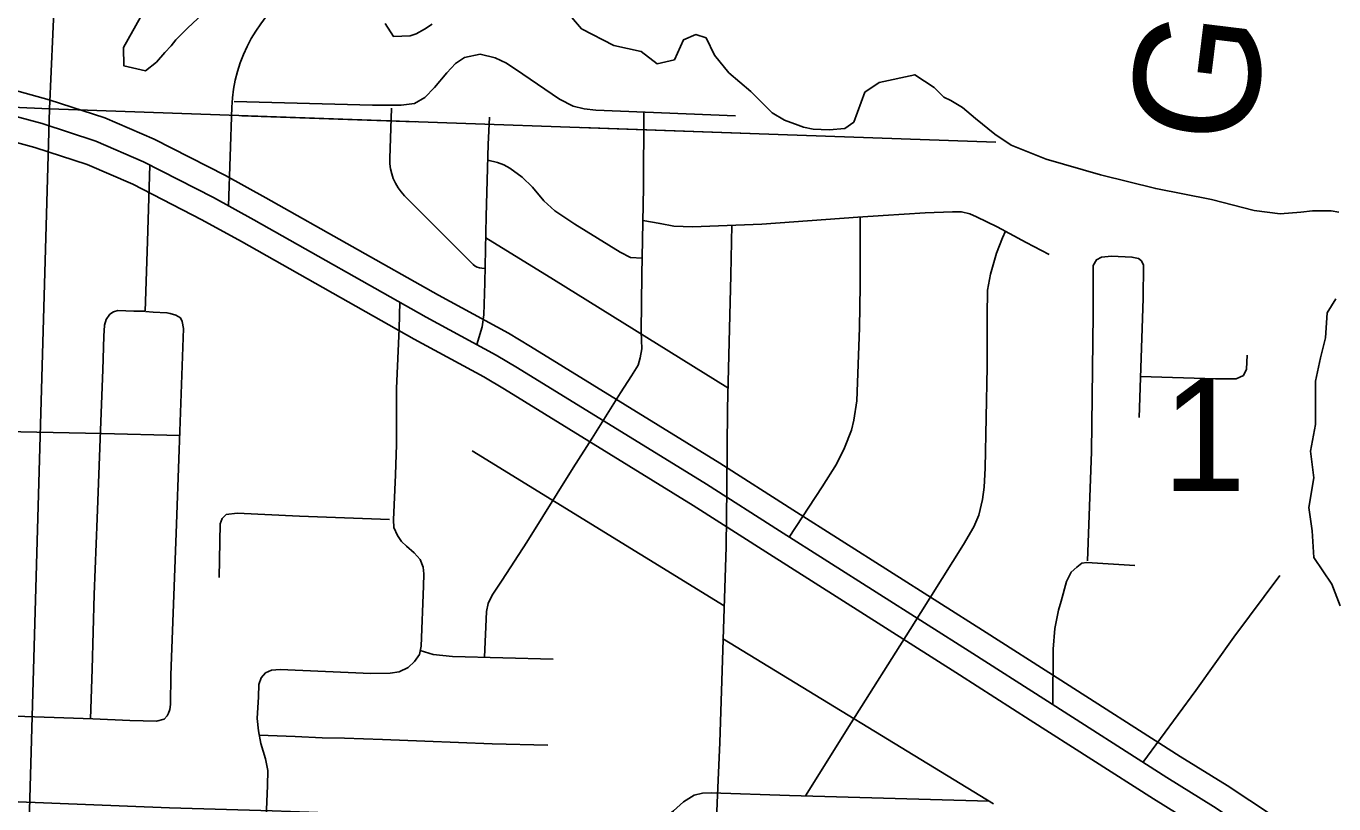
# Model space of a CAD drawing. Extents: x 1219626 to 1426462, y 456797 to 752399.
# Drawn here: x 1302480 to 1307707, y 530347 to 533458 of the extents above; entities that cross this region are included whole.
import ezdxf

# ---------------------------------------------------------------- set-up
doc = ezdxf.new("R2010")
doc.units = 0
for name, color, linetype in [('Lakes and Ponds', 7, 'Continuous'), ('Local Roads Paved', 7, 'Continuous'), ('Masks', 7, 'Continuous'), ('Narrow River Creek and Branch and Slough Text', 7, 'Continuous'), ('Section Lines', 7, 'Continuous'), ('Section Numbers', 7, 'Continuous'), ('State Route Divided Highway Outline and Fill', 7, 'Continuous'), ('State Routes Highway Center Lines', 7, 'Continuous')]:
    doc.layers.add(name, color=color, linetype=linetype)

msp = doc.modelspace()

# ---------------------------------------------------------------- linework, layer by layer
at = {"layer": 'Lakes and Ponds'}
for points in [[(1302937.3, 533493.4), (1302869.2, 533372.2), (1302870.4, 533298.9), (1302957, 533279.2), (1303000.4, 533314.1), (1303034.5, 533352), (1303059.7, 533379.7), (1303078.7, 533402.5), (1303125.4, 533449.2), (1303227.6, 533545.2)], [(1304637.2, 533520.3), (1304699.3, 533447.7), (1304828.9, 533380.3), (1304937.7, 533357), (1305002.5, 533307.7), (1305071.1, 533323.3), (1305107.4, 533403.6), (1305156.6, 533424.4), (1305198.1, 533411.4), (1305231.8, 533341.4), (1305288.8, 533271.4), (1305376.9, 533196.2), (1305462.4, 533110.7), (1305511.6, 533082.2), (1305566, 533061.4), (1305586.7, 533053.7), (1305625.6, 533045.9), (1305690.3, 533043.3), (1305752.5, 533048.5), (1305788.8, 533074.4), (1305832.8, 533193.7), (1305889.8, 533232.5), (1306032.3, 533263.6), (1306109, 533212.8), (1306147.9, 533173.9), (1306176.4, 533161), (1306223, 533132.5), (1306274.8, 533088.4), (1306352.6, 533026.2), (1306417.3, 532982.1), (1306557.2, 532925.1), (1306774.9, 532862.9), (1306995.1, 532808.4), (1307217.9, 532764.4), (1307388.9, 532720.3), (1307493.2, 532707.3), (1307574.8, 532713.2), (1307621.4, 532719), (1307697.2, 532719), (1307726.8, 532713.9)], [(1303914.3, 533468.4), (1303948, 533416.6), (1304015.4, 533419.2), (1304038.7, 533427), (1304072.4, 533445.1), (1304103.5, 533465.8)], [(1307715, 532366.7), (1307680, 532310.7), (1307673.3, 532210.9), (1307653.3, 532131), (1307633.4, 532037.8), (1307633.4, 531957.9), (1307633.4, 531864.6), (1307613.4, 531758.1), (1307626.7, 531651.6), (1307606.8, 531531.7), (1307620.1, 531438.5), (1307626.7, 531332), (1307699.9, 531225.4), (1307733.2, 531138.9)]]:
    msp.add_lwpolyline(points, dxfattribs=at)
at = {"layer": 'Local Roads Paved'}
for p, q in [((1303288.3, 532739.3), (1303302.1, 533134.1)), ((1303288.3, 532739.3), (1303302.1, 533134.1)), ((1303940.9, 533129.5), (1303933.8, 532928)), ((1303992.2, 532779.7), (1304267.4, 532504.2)), ((1304301, 532489.5), (1304314.5, 532489)), ((1304262.2, 531759.1), (1305270.5, 531139.2)), ((1306347.4, 530346.8), (1305263.4, 531007.8))]:
    msp.add_line(p, q, dxfattribs=at)
for points in [[(1303312, 533156.5), (1303864.1, 533142), (1303979.1, 533142), (1304032.3, 533148.8), (1304073.9, 533173), (1304112.6, 533212.6), (1304161.9, 533271.6), (1304196.7, 533308.3), (1304232.5, 533332.5), (1304295.3, 533345.1), (1304354.3, 533331.5), (1304399.7, 533310.3), (1304465.5, 533265.8), (1304611.5, 533165.2), (1304666.6, 533138.2), (1304711.1, 533126.6), (1304757.5, 533121.7), (1305315.4, 533098.5)], [(1304949.2, 533113.8), (1304947.7, 532814.1), (1304941.4, 532463.6), (1304938, 532235.9), (1304940.5, 532166.8), (1304934.2, 532131), (1304926, 532102), (1304900.3, 532059), (1304855.9, 531991.3), (1304742.2, 531809.5), (1304666.8, 531691.1), (1304481.2, 531393.8), (1304382.6, 531241), (1304342.4, 531181.5), (1304327, 531147.7), (1304320.2, 531115.8), (1304312.7, 530933.2)], [(1304281.3, 532184.1), (1304303, 532254.4), (1304308.8, 532303.7), (1304313.2, 532430.4), (1304319, 532698.2), (1304326.7, 532984.9), (1304331.6, 533093.7)], [(1302974.5, 532902.4), (1302964.8, 532595.9), (1302954.9, 532317.3)], [(1304325, 532921.9), (1304363.5, 532912.4), (1304389.6, 532903.7), (1304412.8, 532889.2), (1304462.1, 532853.9), (1304503.7, 532813.3), (1304549.6, 532759.1), (1304593.6, 532719.5), (1304673.8, 532665.8), (1304854.2, 532553.2), (1304896.2, 532532.9), (1304942.6, 532529.8)], [(1304945.3, 532680.7), (1305014.2, 532667.8), (1305069.3, 532658.1), (1305143.8, 532655.2), (1305420.8, 532666.3), (1305804.6, 532693.4), (1305905.2, 532700.2), (1306073.4, 532711.3), (1306183.2, 532714.7), (1306218.5, 532714.7), (1306251.8, 532706.4), (1306278.9, 532694.8), (1306361.6, 532654.7), (1306477.6, 532592.8), (1306569, 532544)], [(1305529.5, 531414.3), (1305662.5, 531614.8), (1305718.6, 531705.7), (1305751.5, 531770.5), (1305778.5, 531842), (1305788.2, 531881.7), (1305800.8, 531959), (1305811.4, 532251), (1305814.3, 532419.3), (1305813.3, 532694)], [(1305300.2, 532661.5), (1305297.3, 532461.7), (1305283.2, 531927), (1305280.3, 531610.8), (1305278.4, 531374.9), (1305252.3, 530591.7), (1305242.1, 530351.4), (1305224.7, 529886.4)], [(1305595.8, 530378.6), (1305778.3, 530670.5), (1306014.2, 531044.7), (1306226.9, 531384.1), (1306267.5, 531455.6), (1306287.8, 531502.1), (1306303.3, 531563.9), (1306310.1, 531614.2), (1306313.9, 531689.6), (1306321.7, 532094.8), (1306321.7, 532298.8), (1306322.6, 532401.3), (1306335.2, 532466.1), (1306359.4, 532550.2), (1306382.6, 532611.1), (1306394.1, 532637.3)], [(1305285.4, 532011), (1304587.8, 532443.9), (1304317.1, 532611.1)], [(1306723.2, 531318.5), (1306738.7, 531754.5), (1306745.4, 532305.7), (1306745.4, 532500), (1306758, 532523.2), (1306778.3, 532533.9), (1306818.9, 532537.7), (1306900.1, 532533.9), (1306926.2, 532528.1), (1306937.8, 532518.4), (1306946.5, 532501.9), (1306944.6, 532368.5), (1306929.1, 531892.8)], [(1302953.7, 532317.4), (1302909.7, 532317.9), (1302846.9, 532319.8), (1302829.5, 532315), (1302814.5, 532305.3), (1302799, 532284.5), (1302793.2, 532261.8), (1302790.8, 532217.3), (1302786, 532083.4), (1302776.8, 531841.2), (1302764.2, 531487.8), (1302751.6, 531184.7), (1302743.4, 530885.9), (1302737.4, 530687)], [(1303438.1, 530259.3), (1303444.9, 530419.8), (1303445.9, 530479.8), (1303436.2, 530527.2), (1303417.8, 530588.1), (1303408.2, 530638.4), (1303403.3, 530688.6), (1303408.2, 530774.7), (1303410.1, 530824), (1303418.8, 530851.1), (1303437.2, 530870.4), (1303460.4, 530881.1), (1303495.2, 530884.9), (1303857.8, 530868), (1303935.6, 530869.9), (1303970.4, 530875.3), (1304006.7, 530892.2), (1304031.8, 530915.9), (1304052.1, 530944.4), (1304058.9, 530978.2), (1304068.1, 531217.1), (1304070, 531267.3), (1304067.1, 531293.9), (1304054.5, 531323.9), (1304030.9, 531350.5), (1304000.9, 531377.1), (1303980.1, 531396.9), (1303963.7, 531420.1), (1303949.6, 531452), (1303948.2, 531482.5), (1303956.4, 531663.3), (1303960.8, 531784.6), (1303960.8, 532008.5), (1303970.4, 532248.3), (1303973.7, 532353.2)], [(1302396.7, 530698.4), (1302746.3, 530686.7), (1302894.3, 530680.4), (1303001.1, 530677), (1303031.1, 530685.3), (1303043.6, 530699.3), (1303049, 530709.4), (1303054.3, 530724.9), (1303056.2, 530744.2), (1303058.6, 530861.7), (1303061.1, 530933.8), (1303068.8, 531146), (1303079.9, 531429.3), (1303092, 531762.4), (1303102.6, 532061.2), (1303108.4, 532248.3), (1303104.1, 532276.8), (1303096.3, 532290.8), (1303077.5, 532301.9), (1303055.7, 532308.7), (1303042.7, 532311.6), (1302987.6, 532313.5), (1302957, 532317)], [(1306934.5, 532056.6), (1307233.7, 532047.5), (1307316.9, 532047.5), (1307345.9, 532060.1), (1307358.4, 532085.2), (1307361.3, 532141.3)], [(1303094, 531819.7), (1302780.7, 531827.7), (1302459.2, 531835.4), (1302148.8, 531847.5), (1301837.4, 531860), (1301642.1, 531866.8), (1301226.4, 531887.1), (1300874.9, 531901.6), (1300622.1, 531912.7), (1300376.9, 531922.9), (1299925.4, 531940.8), (1299441.5, 531958.2), (1298886.9, 531979), (1298373.5, 532005.1), (1297838.3, 532026.4), (1297543, 532037.5), (1296838.1, 532064.5), (1296509.3, 532073.7), (1295910.3, 532099.7)], [(1303931.7, 531484.9), (1303572.5, 531497.5), (1303323.6, 531509.5), (1303279.1, 531504.2), (1303262.7, 531488.8), (1303255.4, 531467.5), (1303251.5, 531252.3)], [(1306583.8, 530743.2), (1306584.9, 530965.5), (1306591.7, 531047.7), (1306606.2, 531121.2), (1306616.8, 531157), (1306639.1, 531236.3), (1306657.4, 531273), (1306679.7, 531294.3), (1306700, 531309.8), (1306720.3, 531312.7), (1306911.7, 531300.1)], [(1306944.1, 530512.9), (1307155.4, 530800.7), (1307307.2, 531013.4), (1307490.9, 531260.9)], [(1304586.1, 530925.3), (1304183.9, 530936.9), (1304106.5, 530944.6), (1304055.3, 530960.3)], [(1304565.1, 530581.6), (1304342.7, 530586.4), (1304072.9, 530597), (1303903.7, 530604.8), (1303751.9, 530609.6), (1303662.9, 530611.5), (1303554.7, 530616.4), (1303411.4, 530621.8)], [(1301221.8, 530399.3), (1301471.7, 530389.2), (1301798.5, 530378.5), (1302414.4, 530356.3), (1303052.6, 530331.1), (1303463.5, 530318.6), (1304049.5, 530297.3), (1304518.4, 530279.9), (1304911, 530265.4), (1304947.7, 530265.4), (1304984.5, 530269.3), (1305034.7, 530291.5), (1305067.6, 530318.6), (1305107.3, 530355.3), (1305150.8, 530381.4), (1305183.6, 530390.1), (1305217.5, 530391.1), (1305531.7, 530380.4), (1306330, 530357.4)]]:
    msp.add_lwpolyline(points, dxfattribs=at)
for centre, radius, start, end in [((1303901.8, 533113.1), 600, 123.1355, 177.9966), ((1303901.8, 533113.1), 600, 123.1355, 177.9966), ((1304133.7, 532921), 200, 177.9966, 224.9616), ((1304302.7, 532539.5), 50, 224.9616, 267.9966)]:
    msp.add_arc(centre, radius, start, end, dxfattribs=at)
at = {"layer": 'Masks'}
for p, q in [((1303341.8, 533099.7), (1304035.8, 533075.4)), ((1304698.4, 533052.2), (1305374.3, 533028.6))]:
    msp.add_line(p, q, dxfattribs=at)
at = {"layer": 'Section Lines'}
for p, q in [((1302817.1, 538504.6), (1302573.1, 533126.6)), ((1302573.1, 533126.6), (1297371.9, 533374.6)), ((1302573.1, 533126.6), (1302422.6, 527862.8)), ((1306355.5, 532994.2), (1302573.1, 533126.6))]:
    msp.add_line(p, q, dxfattribs=at)
at = {"layer": 'State Route Divided Highway Outline and Fill'}
for points in [[(1307548.4, 530243.6), (1307280.5, 530419.9), (1307092.7, 530536.7), (1306601.3, 530850.7), (1306317.9, 531032.2), (1305544.6, 531523.1), (1305252.9, 531709.8), (1304496, 532176.2), (1304408.2, 532229.1), (1304127.5, 532381.1), (1303438, 532771), (1303276.1, 532860.2), (1302991.5, 533006), (1302794, 533091.7), (1302571.9, 533163.7), (1302403.4, 533209.8), (1302244.7, 533242.2), (1302096.9, 533262.4), (1301795.2, 533286.1), (1300701.1, 533328.8), (1299675.6, 533375.4), (1298597.9, 533420), (1297504.4, 533473.4)], [(1302357, 533015.2), (1302514.6, 532972), (1302723.2, 532904.4), (1302906.1, 532825.1), (1303182.2, 532683.6), (1303340.5, 532596.3), (1304030.7, 532206.1), (1304308.9, 532055.4), (1304391.9, 532005.4), (1305146.6, 531540.4), (1305437.1, 531354.5), (1306210.3, 530863.6), (1306493.5, 530682.2), (1306986, 530367.5), (1307172.7, 530251.4), (1307438.4, 530076.5)]]:
    msp.add_lwpolyline(points, dxfattribs=at)
at = {"layer": 'State Routes Highway Center Lines'}
msp.add_lwpolyline([(1302380.2, 533112.5), (1302543.2, 533067.9), (1302758.6, 532998), (1302948.8, 532915.5), (1303229.2, 532771.9), (1303389.3, 532683.6), (1304079.1, 532293.6), (1304358.5, 532142.2), (1304443.9, 532090.8), (1305199.7, 531625.1), (1305490.8, 531438.8), (1306264.1, 530947.9), (1306547.4, 530766.4), (1307039.3, 530452.1), (1307226.6, 530335.7), (1307508.2, 530150.3)], dxfattribs=at)

# ---------------------------------------------------------------- texts
at = {"layer": 'Narrow River Creek and Branch and Slough Text'}
msp.add_text('G', height=500, rotation=82.9882, dxfattribs=at).set_placement((1307376.9, 532970.2))
at = {"layer": 'Section Numbers'}
msp.add_text('1', height=450, rotation=0.0004, dxfattribs=at).set_placement((1307021.2, 531598.9))

doc.saveas('drawing.dxf')
